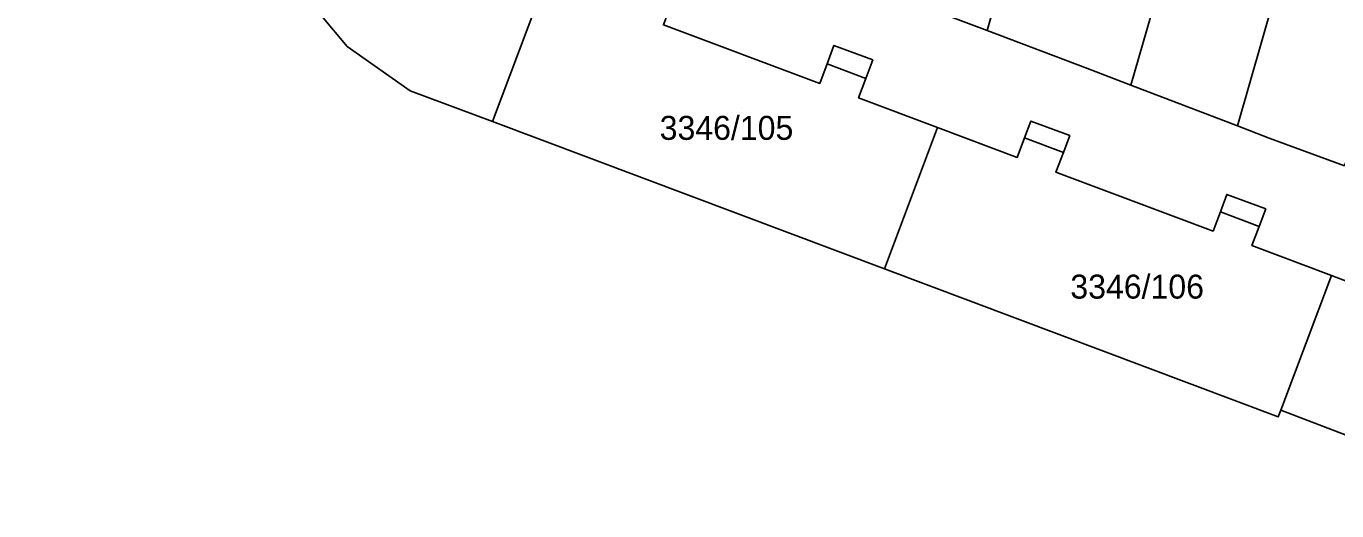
# Model space of a CAD drawing. Extents: x -262715 to -259381, y -1237238 to -1231182.
# Drawn here: x -262205.1 to -262095.7, y -1235228.5 to -1235188 of the extents above; entities that cross this region are included whole.
import ezdxf

# ---------------------------------------------------------------- set-up
doc = ezdxf.new("R2010")
doc.units = 0
for name, color, linetype in [('body_kn', 7, 'Continuous'), ('kladpar_druhypozemkov', 7, 'Continuous'), ('kladpar_hranice', 7, 'Continuous'), ('kladpar_parcelnecisla', 7, 'Continuous'), ('kladpar_plochy', 7, 'Continuous'), ('zappar_hrandruhpozemk', 7, 'Continuous')]:
    doc.layers.add(name, color=color, linetype=linetype)

msp = doc.modelspace()

# ---------------------------------------------------------------- linework, layer by layer
at = {"layer": 'body_kn'}
for p, q in [((-262124.91, -1235188.39), (-262124.91, -1235188.39)), ((-262124.91, -1235188.39), (-262124.91, -1235188.39)), ((-262178.33, -1235189.71), (-262178.33, -1235189.71)), ((-262137.7, -1235189.63), (-262137.7, -1235189.63)), ((-262134.46, -1235190.84), (-262134.46, -1235190.84)), ((-262138.27, -1235191.17), (-262138.27, -1235191.17)), ((-262138.27, -1235191.17), (-262138.27, -1235191.17)), ((-262116.53, -1235191.56), (-262116.53, -1235191.56)), ((-262138.88, -1235192.8), (-262138.88, -1235192.8)), ((-262135.04, -1235192.38), (-262135.04, -1235192.38)), ((-262112.91, -1235192.95), (-262112.91, -1235192.95)), ((-262112.91, -1235192.95), (-262112.91, -1235192.95)), ((-262173.06, -1235193.43), (-262173.06, -1235193.43)), ((-262135.64, -1235194.01), (-262135.64, -1235194.01)), ((-262166.18, -1235195.99), (-262166.18, -1235195.99)), ((-262121.25, -1235195.94), (-262121.25, -1235195.94)), ((-262104.02, -1235196.35), (-262104.02, -1235196.35)), ((-262104.02, -1235196.35), (-262104.02, -1235196.35)), ((-262129.04, -1235196.49), (-262129.04, -1235196.49)), ((-262129.04, -1235196.49), (-262129.04, -1235196.49)), ((-262121.78, -1235197.35), (-262121.78, -1235197.35)), ((-262121.78, -1235197.35), (-262121.78, -1235197.35)), ((-262118.01, -1235197.15), (-262118.01, -1235197.15)), ((-262101.37, -1235197.36), (-262101.37, -1235197.36)), ((-262118.54, -1235198.57), (-262118.54, -1235198.57)), ((-262122.39, -1235198.98), (-262122.39, -1235198.98)), ((-262119.16, -1235200.21), (-262119.16, -1235200.21)), ((-262104.9, -1235202.06), (-262104.9, -1235202.06)), ((-262105.44, -1235203.51), (-262105.44, -1235203.51)), ((-262105.44, -1235203.51), (-262105.44, -1235203.51)), ((-262101.65, -1235203.27), (-262101.65, -1235203.27)), ((-262106.05, -1235205.13), (-262106.05, -1235205.13)), ((-262102.2, -1235204.73), (-262102.2, -1235204.73)), ((-262102.8, -1235206.34), (-262102.8, -1235206.34)), ((-262133.46, -1235208.27), (-262133.46, -1235208.27)), ((-262096.16, -1235208.83), (-262096.16, -1235208.83)), ((-262096.16, -1235208.83), (-262096.16, -1235208.83)), ((-262100.39, -1235220.08), (-262100.39, -1235220.08)), ((-262100.6, -1235220.63), (-262100.6, -1235220.63))]:
    msp.add_line(p, q, dxfattribs=at)
at = {"layer": 'kladpar_druhypozemkov'}
for p, q in [((-262145.42, -1235194.93), (-262145.42, -1235194.93)), ((-262112.04, -1235208.62), (-262112.04, -1235208.62))]:
    msp.add_line(p, q, dxfattribs=at)
at = {"layer": 'kladpar_hranice'}
for points in [[(-262104.02, -1235196.35), (-262112.91, -1235192.95), (-262084.27, -1235093.91), (-262033.01, -1234916.11), (-261996.05, -1234787.73), (-261986.72, -1234787.24), (-262042.08, -1234980.38), (-262104.02, -1235196.35)], [(-262095.09, -1235199.69), (-262101.37, -1235197.36), (-262104.02, -1235196.35), (-262042.08, -1234980.38), (-261986.72, -1234787.24), (-261974.89, -1234786.62), (-261987.66, -1234830.77), (-262012.02, -1234914.88), (-262031.39, -1234981.76), (-262060.57, -1235085.89), (-262075.46, -1235138.91), (-262084.49, -1235171.08), (-262095.09, -1235199.69)], [(-262112.91, -1235192.95), (-262116.53, -1235191.56), (-262124.91, -1235188.39), (-262096.83, -1235090.45), (-262065.08, -1234979.43), (-262010.52, -1234788.48), (-261996.05, -1234787.73), (-262033.01, -1234916.11), (-262084.27, -1235093.91), (-262112.91, -1235192.95)], [(-262124.91, -1235188.39), (-262128.9, -1235186.88), (-262069.6, -1234979.44), (-262015.19, -1234788.73), (-262010.52, -1234788.48), (-262065.08, -1234979.43), (-262096.83, -1235090.45), (-262124.91, -1235188.39)], [(-262249.7, -1235103.3), (-262216.4, -1235143.72), (-262183.01, -1235184.04), (-262182.69, -1235184.43), (-262180.8, -1235186.77), (-262180.47, -1235187.17), (-262178.33, -1235189.71), (-262173.06, -1235193.43), (-262166.18, -1235195.99), (-262133.46, -1235208.27), (-262100.6, -1235220.63), (-262100.39, -1235220.08), (-262093.62, -1235222.67)], [(-262173.3, -1235176), (-262172.98, -1235176.39), (-262171.04, -1235178.71), (-262168.58, -1235181.65), (-262161.76, -1235184.2), (-262166.18, -1235195.99), (-262173.06, -1235193.43), (-262178.33, -1235189.71), (-262180.47, -1235187.17), (-262180.8, -1235186.77), (-262182.69, -1235184.43), (-262183.01, -1235184.04), (-262173.3, -1235176)], [(-262161.76, -1235184.2), (-262155.14, -1235186.68), (-262154.53, -1235185.06), (-262153.97, -1235183.56), (-262150.74, -1235184.76), (-262151.31, -1235186.27), (-262151.92, -1235187.92), (-262138.88, -1235192.8), (-262138.27, -1235191.17), (-262137.7, -1235189.63), (-262134.46, -1235190.84), (-262135.04, -1235192.38), (-262135.64, -1235194.01), (-262129.04, -1235196.49), (-262133.46, -1235208.27), (-262166.18, -1235195.99), (-262161.76, -1235184.2)], [(-262128.9, -1235186.88), (-262124.91, -1235188.39), (-262116.53, -1235191.56), (-262112.91, -1235192.95), (-262104.02, -1235196.35), (-262101.37, -1235197.36), (-262095.09, -1235199.69)], [(-262092.37, -1235210.27), (-262096.16, -1235208.83), (-262102.8, -1235206.34), (-262102.2, -1235204.73), (-262101.65, -1235203.27), (-262104.9, -1235202.06), (-262105.44, -1235203.51), (-262106.05, -1235205.13), (-262119.16, -1235200.21), (-262118.54, -1235198.57), (-262118.01, -1235197.15), (-262121.25, -1235195.94), (-262121.78, -1235197.35), (-262122.39, -1235198.98), (-262129.04, -1235196.49), (-262135.64, -1235194.01), (-262135.04, -1235192.38), (-262134.46, -1235190.84), (-262137.7, -1235189.63), (-262138.27, -1235191.17), (-262138.88, -1235192.8), (-262151.92, -1235187.92)], [(-262129.04, -1235196.49), (-262122.39, -1235198.98), (-262121.78, -1235197.35), (-262121.25, -1235195.94), (-262118.01, -1235197.15), (-262118.54, -1235198.57), (-262119.16, -1235200.21), (-262106.05, -1235205.13), (-262105.44, -1235203.51), (-262104.9, -1235202.06), (-262101.65, -1235203.27), (-262102.2, -1235204.73), (-262102.8, -1235206.34), (-262096.16, -1235208.83), (-262100.39, -1235220.08), (-262100.6, -1235220.63), (-262133.46, -1235208.27), (-262129.04, -1235196.49)], [(-262096.16, -1235208.83), (-262092.37, -1235210.27), (-262091.7, -1235208.51), (-262086.11, -1235210.62), (-262085.32, -1235208.52), (-262076.49, -1235211.87), (-262082.75, -1235228.47), (-262083.88, -1235228), (-262083.94, -1235228.14), (-262091.71, -1235225.2), (-262090.73, -1235222.5), (-262093.21, -1235221.56), (-262093.62, -1235222.67), (-262100.39, -1235220.08), (-262096.16, -1235208.83)]]:
    msp.add_lwpolyline(points, dxfattribs=at)
at = {"layer": 'kladpar_plochy'}
for p, q in [((-262180.47, -1235187.17), (-262178.33, -1235189.71)), ((-262128.9, -1235186.88), (-262124.91, -1235188.39)), ((-262138.88, -1235192.8), (-262151.92, -1235187.92)), ((-262124.91, -1235188.39), (-262116.53, -1235191.56)), ((-262178.33, -1235189.71), (-262173.06, -1235193.43)), ((-262137.7, -1235189.63), (-262138.27, -1235191.17)), ((-262134.46, -1235190.84), (-262137.7, -1235189.63)), ((-262135.04, -1235192.38), (-262134.46, -1235190.84)), ((-262138.27, -1235191.17), (-262138.88, -1235192.8)), ((-262116.53, -1235191.56), (-262112.91, -1235192.95)), ((-262135.64, -1235194.01), (-262135.04, -1235192.38)), ((-262112.91, -1235192.95), (-262104.02, -1235196.35)), ((-262173.06, -1235193.43), (-262166.18, -1235195.99)), ((-262129.04, -1235196.49), (-262135.64, -1235194.01)), ((-262166.18, -1235195.99), (-262133.46, -1235208.27)), ((-262121.25, -1235195.94), (-262121.78, -1235197.35)), ((-262118.01, -1235197.15), (-262121.25, -1235195.94)), ((-262104.02, -1235196.35), (-262101.37, -1235197.36)), ((-262122.39, -1235198.98), (-262129.04, -1235196.49)), ((-262121.78, -1235197.35), (-262122.39, -1235198.98)), ((-262118.54, -1235198.57), (-262118.01, -1235197.15)), ((-262101.37, -1235197.36), (-262095.09, -1235199.69)), ((-262119.16, -1235200.21), (-262118.54, -1235198.57)), ((-262106.05, -1235205.13), (-262119.16, -1235200.21)), ((-262104.9, -1235202.06), (-262105.44, -1235203.51)), ((-262101.65, -1235203.27), (-262104.9, -1235202.06)), ((-262105.44, -1235203.51), (-262106.05, -1235205.13)), ((-262102.2, -1235204.73), (-262101.65, -1235203.27)), ((-262102.8, -1235206.34), (-262102.2, -1235204.73)), ((-262096.16, -1235208.83), (-262102.8, -1235206.34)), ((-262133.46, -1235208.27), (-262100.6, -1235220.63)), ((-262092.37, -1235210.27), (-262096.16, -1235208.83)), ((-262100.6, -1235220.63), (-262100.39, -1235220.08)), ((-262100.39, -1235220.08), (-262093.62, -1235222.67))]:
    msp.add_line(p, q, dxfattribs=at)
for points in [[(-262104.02, -1235196.35), (-262112.91, -1235192.95), (-262084.27, -1235093.91), (-262033.01, -1234916.11), (-261996.05, -1234787.73), (-261986.72, -1234787.24), (-262042.08, -1234980.38)], [(-262095.09, -1235199.69), (-262101.37, -1235197.36), (-262104.02, -1235196.35), (-262042.08, -1234980.38), (-261986.72, -1234787.24), (-261974.89, -1234786.62), (-261987.66, -1234830.77), (-262012.02, -1234914.88), (-262031.39, -1234981.76), (-262060.57, -1235085.89), (-262075.46, -1235138.91), (-262084.49, -1235171.08)], [(-262112.91, -1235192.95), (-262116.53, -1235191.56), (-262124.91, -1235188.39), (-262096.83, -1235090.45), (-262065.08, -1234979.43), (-262010.52, -1234788.48), (-261996.05, -1234787.73), (-262033.01, -1234916.11), (-262084.27, -1235093.91)], [(-262124.91, -1235188.39), (-262128.9, -1235186.88), (-262069.6, -1234979.44), (-262015.19, -1234788.73), (-262010.52, -1234788.48), (-262065.08, -1234979.43), (-262096.83, -1235090.45)], [(-262173.3, -1235176), (-262172.98, -1235176.39), (-262171.04, -1235178.71), (-262168.58, -1235181.65), (-262161.76, -1235184.2), (-262166.18, -1235195.99), (-262173.06, -1235193.43), (-262178.33, -1235189.71), (-262180.47, -1235187.17), (-262180.8, -1235186.77), (-262182.69, -1235184.43), (-262183.01, -1235184.04)], [(-262161.76, -1235184.2), (-262155.14, -1235186.68), (-262154.53, -1235185.06), (-262153.97, -1235183.56), (-262150.74, -1235184.76), (-262151.31, -1235186.27), (-262151.92, -1235187.92), (-262138.88, -1235192.8), (-262138.27, -1235191.17), (-262137.7, -1235189.63), (-262134.46, -1235190.84), (-262135.04, -1235192.38), (-262135.64, -1235194.01), (-262129.04, -1235196.49), (-262133.46, -1235208.27), (-262166.18, -1235195.99)], [(-262129.04, -1235196.49), (-262122.39, -1235198.98), (-262121.78, -1235197.35), (-262121.25, -1235195.94), (-262118.01, -1235197.15), (-262118.54, -1235198.57), (-262119.16, -1235200.21), (-262106.05, -1235205.13), (-262105.44, -1235203.51), (-262104.9, -1235202.06), (-262101.65, -1235203.27), (-262102.2, -1235204.73), (-262102.8, -1235206.34), (-262096.16, -1235208.83), (-262100.39, -1235220.08), (-262100.6, -1235220.63), (-262133.46, -1235208.27)], [(-262096.16, -1235208.83), (-262092.37, -1235210.27), (-262091.7, -1235208.51), (-262086.11, -1235210.62), (-262085.32, -1235208.52), (-262076.49, -1235211.87), (-262082.75, -1235228.47), (-262083.88, -1235228), (-262083.94, -1235228.14), (-262091.71, -1235225.2), (-262090.73, -1235222.5), (-262093.21, -1235221.56), (-262093.62, -1235222.67), (-262100.39, -1235220.08)]]:
    msp.add_lwpolyline(points, close=True, dxfattribs=at)
at = {"layer": 'zappar_hrandruhpozemk'}
for p, q in [((-262138.27, -1235191.17), (-262135.04, -1235192.38)), ((-262121.78, -1235197.35), (-262118.54, -1235198.57)), ((-262105.44, -1235203.51), (-262102.2, -1235204.73))]:
    msp.add_line(p, q, dxfattribs=at)

# ---------------------------------------------------------------- texts
at = {"layer": 'kladpar_parcelnecisla'}
for s, p in [('3346/105', (-262152.24, -1235197.51)), ('3346/106', (-262117.96, -1235210.76))]:
    msp.add_text(s, height=2, dxfattribs=at).set_placement(p)

doc.saveas('drawing.dxf')
